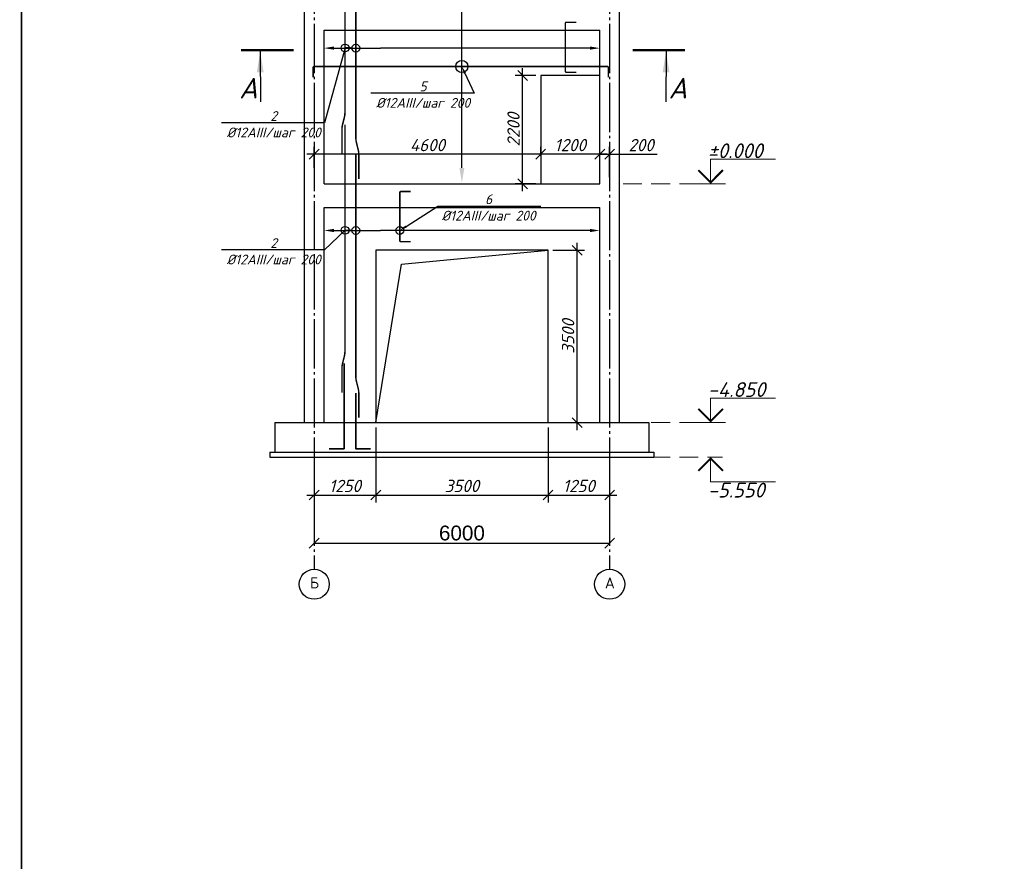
# Model space of a CAD drawing. Header units: millimetres. Extents: x -33345 to 4712671, y -3392 to 121473.
# Tile 1029 of 1056: x 4107090 to 4127090, y 63866 to 80958. Entities that reach past the tile are written whole.
import ezdxf
from ezdxf import colors
from ezdxf.entities.mleader import LeaderData, LeaderLine
from ezdxf.math import Vec2, Vec3

# ---------------------------------------------------------------- set-up
doc = ezdxf.new("R2010")
doc.units = ezdxf.units.MM
for name, pattern in [('CENTER2', [28.575, 19.05, -3.175, 3.175, -3.175]), ('DASHED', [19.05, 12.7, -6.35]), ('ГОСТ 2.303 5', [24, 20, -1.5, 1, -1.5])]:
    doc.linetypes.add(name, pattern=pattern)
doc.layers.add('.', color=7, linetype='Continuous', lineweight=15)
for name, color, linetype in [('00-Axes', 1, 'CENTER2'), ('_линия', 7, 'Continuous'), ('Ром', 246, 'Continuous')]:
    doc.layers.add(name, color=color, linetype=linetype)
doc.styles.add('_text', font='isocpeui.ttf')
doc.styles.add('ISOCPEUR', font='isocpeui.ttf', dxfattribs={"height": 300})
doc.styles.add('ISOCPEUR_1.00', font='isocpeui.ttf')
doc.styles.get("Standard").update_dxf_attribs({"font": 'arial.ttf'})
doc.styles.add('X-U-RW-01$0$StyleROMANS', font='GOTHIC.TTF')
doc.styles.add('ГОСТ 300', font='isocpeui.ttf', dxfattribs={"height": 150})
doc.dimstyles.new('Islom 94', dxfattribs={"dimtxt": 250, "dimasz": 200, "dimexe": 150, "dimexo": 100, "dimgap": 60, "dimtad": 1, "dimdec": 0, "dimtxsty": '_text', "dimblk": 'OBLIQUE', "dimcen": 0, "dimdle": 150, "dimadec": 0, "dimazin": 0, "dimtfac": 1, "dimtdec": 0, "dimtmove": 0, "dimatfit": 3, "dimfxl": 1, "dimarcsym": 0})
doc.dimstyles.new('ISO-25$0', dxfattribs={"dimtxt": 300, "dimasz": 200, "dimexe": 100, "dimexo": 300, "dimgap": 50, "dimtad": 1, "dimdec": 0, "dimtxsty": 'Standard', "dimblk": 'OBLIQUE', "dimcen": 250, "dimadec": 0, "dimazin": 0, "dimtfac": 1, "dimtdec": 0, "dimtmove": 0, "dimatfit": 3, "dimldrblk": 'OBLIQUE', "dimfxl": 1.25, "dimarcsym": 0})

# ---------------------------------------------------------------- blocks, each defined once
blk = doc.blocks.new('srhet')
at = {"lineweight": 35}
blk.add_lwpolyline([(-49805960, 24193766), (-49749060, 24193766), (-49749060, 24234766), (-49805960, 24234766)], close=True, dxfattribs=at)
blk = doc.blocks.new('_Oblique')
at = {"color": 0, "linetype": 'ByBlock', "lineweight": -2}
blk.add_line((-0.5, -0.5), (0.5, 0.5), dxfattribs=at)
blk = doc.blocks.new('*D2463')
at = {"color": 0, "lineweight": -2, "transparency": 16777216}
for p, q in [((4113072, 70628), (4113072, 70428)), ((4119072, 70628), (4119072, 70428)), ((4113072, 70328), (4119072, 70328))]:
    blk.add_line(p, q, dxfattribs=at)
at = {"layer": 'Defpoints', "color": 0, "transparency": 16777216}
for p in [(4113072, 70328), (4119072, 70328), (4119072, 70328)]:
    blk.add_point(p, dxfattribs=at)
at = {"color": 0, "lineweight": -2, "transparency": 16777216, "xscale": 200, "yscale": 200, "zscale": 200, "rotation": 180}
blk.add_blockref('_Oblique', (4113072, 70328), dxfattribs=at)
at = {"color": 0, "lineweight": -2, "transparency": 16777216, "xscale": 200, "yscale": 200, "zscale": 200}
blk.add_blockref('_Oblique', (4119072, 70328), dxfattribs=at)
at = {"color": 0, "lineweight": 0, "transparency": 16777216, "insert": (4116072, 70531), "char_height": 300, "attachment_point": 5}
blk.add_mtext('6000', dxfattribs=at)
blk = doc.blocks.new('*D3342')
at = {"color": 0, "lineweight": -2, "transparency": 16777216}
for p, q in [((4114322, 72675), (4114322, 71154)), ((4113072, 71975), (4113072, 71154)), ((4112922, 71304), (4114472, 71304))]:
    blk.add_line(p, q, dxfattribs=at)
at = {"layer": 'Defpoints', "color": 0, "transparency": 16777216}
for p in [(4114322, 72775, -3946408476), (4113072, 72075, -3946408476), (4114322, 71304)]:
    blk.add_point(p, dxfattribs=at)
at = {"color": 0, "lineweight": -2, "transparency": 16777216, "xscale": 200, "yscale": 200, "zscale": 200, "rotation": 180}
blk.add_blockref('_Oblique', (4113072, 71304), dxfattribs=at)
at = {"color": 0, "lineweight": -2, "transparency": 16777216, "xscale": 200, "yscale": 200, "zscale": 200}
blk.add_blockref('_Oblique', (4114322, 71304), dxfattribs=at)
at = {"color": 0, "lineweight": 0, "transparency": 16777216, "insert": (4113697, 71489), "char_height": 250, "attachment_point": 5, "style": '_text'}
blk.add_mtext('1250', dxfattribs=at)
blk = doc.blocks.new('*D3343')
at = {"color": 0, "lineweight": -2, "transparency": 16777216}
for p, q in [((4114322, 72675), (4114322, 71154)), ((4117822, 72675), (4117822, 71154)), ((4114172, 71304), (4117972, 71304))]:
    blk.add_line(p, q, dxfattribs=at)
at = {"layer": 'Defpoints', "color": 0, "transparency": 16777216}
for p in [(4114322, 72775, -3946408476), (4117822, 72775, -3946408476), (4117822, 71304)]:
    blk.add_point(p, dxfattribs=at)
at = {"color": 0, "lineweight": -2, "transparency": 16777216, "xscale": 200, "yscale": 200, "zscale": 200, "rotation": 180}
blk.add_blockref('_Oblique', (4114322, 71304), dxfattribs=at)
at = {"color": 0, "lineweight": -2, "transparency": 16777216, "xscale": 200, "yscale": 200, "zscale": 200}
blk.add_blockref('_Oblique', (4117822, 71304), dxfattribs=at)
at = {"color": 0, "lineweight": 0, "transparency": 16777216, "insert": (4116072, 71489), "char_height": 250, "attachment_point": 5, "style": '_text'}
blk.add_mtext('3500', dxfattribs=at)
blk = doc.blocks.new('*D3344')
at = {"color": 0, "lineweight": -2, "transparency": 16777216}
for p, q in [((4117822, 72675), (4117822, 71154)), ((4119072, 71975), (4119072, 71154)), ((4117672, 71304), (4119222, 71304))]:
    blk.add_line(p, q, dxfattribs=at)
at = {"layer": 'Defpoints', "color": 0, "transparency": 16777216}
for p in [(4117822, 72775, -3946408476), (4119072, 72075, -3946408476), (4119072, 71304)]:
    blk.add_point(p, dxfattribs=at)
at = {"color": 0, "lineweight": -2, "transparency": 16777216, "xscale": 200, "yscale": 200, "zscale": 200, "rotation": 180}
blk.add_blockref('_Oblique', (4117822, 71304), dxfattribs=at)
at = {"color": 0, "lineweight": -2, "transparency": 16777216, "xscale": 200, "yscale": 200, "zscale": 200}
blk.add_blockref('_Oblique', (4119072, 71304), dxfattribs=at)
at = {"color": 0, "lineweight": 0, "transparency": 16777216, "insert": (4118447, 71489), "char_height": 250, "attachment_point": 5, "style": '_text'}
blk.add_mtext('1250', dxfattribs=at)
blk = doc.blocks.new('*D3356')
at = {"color": 0, "lineweight": -2, "transparency": 16777216}
for p, q in [((4118872, 77725), (4118872, 78376)), ((4118872, 78226), (4119222, 78226)), ((4119072, 77763), (4119072, 78376)), ((4119072, 78226), (4120038, 78226))]:
    blk.add_line(p, q, dxfattribs=at)
at = {"layer": 'Defpoints', "color": 0, "transparency": 16777216}
for p in [(4118872, 78226), (4118872, 77625, -3946408476), (4119072, 77663, -3946408476)]:
    blk.add_point(p, dxfattribs=at)
at = {"color": 0, "lineweight": -2, "transparency": 16777216, "xscale": 200, "yscale": 200, "zscale": 200, "rotation": 180}
blk.add_blockref('_Oblique', (4118872, 78226), dxfattribs=at)
at = {"color": 0, "lineweight": -2, "transparency": 16777216, "xscale": 200, "yscale": 200, "zscale": 200}
blk.add_blockref('_Oblique', (4119072, 78226), dxfattribs=at)
at = {"color": 0, "lineweight": 0, "transparency": 16777216, "insert": (4119712, 78411), "char_height": 250, "attachment_point": 5, "style": '_text'}
blk.add_mtext('200', dxfattribs=at)
blk = doc.blocks.new('*D3357')
at = {"color": 0, "lineweight": -2, "transparency": 16777216}
for p, q in [((4119022, 78226), (4117522, 78226)), ((4117672, 78190), (4117672, 78376)), ((4118872, 77725), (4118872, 78376))]:
    blk.add_line(p, q, dxfattribs=at)
at = {"layer": 'Defpoints', "color": 0, "transparency": 16777216}
for p in [(4117672, 78226), (4117672, 78090, -3946408476), (4118872, 77625, -3946408476)]:
    blk.add_point(p, dxfattribs=at)
at = {"color": 0, "lineweight": -2, "transparency": 16777216, "xscale": 200, "yscale": 200, "zscale": 200, "rotation": 180}
blk.add_blockref('_Oblique', (4117672, 78226), dxfattribs=at)
at = {"color": 0, "lineweight": -2, "transparency": 16777216, "xscale": 200, "yscale": 200, "zscale": 200}
blk.add_blockref('_Oblique', (4118872, 78226), dxfattribs=at)
at = {"color": 0, "lineweight": 0, "transparency": 16777216, "insert": (4118272, 78411), "char_height": 250, "attachment_point": 5, "style": '_text'}
blk.add_mtext('1200', dxfattribs=at)
blk = doc.blocks.new('*D3358')
at = {"color": 0, "lineweight": -2, "transparency": 16777216}
for p, q in [((4117822, 78226), (4112922, 78226)), ((4113072, 77952), (4113072, 78376)), ((4117672, 78190), (4117672, 78376))]:
    blk.add_line(p, q, dxfattribs=at)
at = {"layer": 'Defpoints', "color": 0, "transparency": 16777216}
for p in [(4113072, 78226), (4117672, 78090, -3946408476), (4113072, 77852, -3946408476)]:
    blk.add_point(p, dxfattribs=at)
at = {"color": 0, "lineweight": -2, "transparency": 16777216, "xscale": 200, "yscale": 200, "zscale": 200, "rotation": 180}
blk.add_blockref('_Oblique', (4113072, 78226), dxfattribs=at)
at = {"color": 0, "lineweight": -2, "transparency": 16777216, "xscale": 200, "yscale": 200, "zscale": 200}
blk.add_blockref('_Oblique', (4117672, 78226), dxfattribs=at)
at = {"color": 0, "lineweight": 0, "transparency": 16777216, "insert": (4115372, 78411), "char_height": 250, "attachment_point": 5, "style": '_text'}
blk.add_mtext('4600', dxfattribs=at)
blk = doc.blocks.new('*D3359')
at = {"color": 0, "lineweight": -2, "transparency": 16777216}
for p, q in [((4117572, 79825), (4117155, 79825)), ((4117305, 77475), (4117305, 79975)), ((4117572, 77625), (4117155, 77625))]:
    blk.add_line(p, q, dxfattribs=at)
at = {"layer": 'Defpoints', "color": 0, "transparency": 16777216}
for p in [(4117305, 79825), (4117672, 79825, -3946408476), (4117672, 77625, -3946408476)]:
    blk.add_point(p, dxfattribs=at)
at = {"color": 0, "lineweight": -2, "transparency": 16777216, "xscale": 200, "yscale": 200, "zscale": 200}
for p, rotation in [((4117305, 79825), 90), ((4117305, 77625), 270)]:
    blk.add_blockref('_Oblique', p, dxfattribs=dict(at, rotation=rotation))
at = {"color": 0, "lineweight": 0, "transparency": 16777216, "insert": (4117120, 78725), "char_height": 250, "attachment_point": 5, "rotation": 90, "style": '_text'}
blk.add_mtext('2200', dxfattribs=at)
blk = doc.blocks.new('*D3340')
at = {"color": 0, "lineweight": -2, "transparency": 16777216}
for p, q in [((4118415, 72625), (4118415, 76425)), ((4117922, 76275), (4118565, 76275)), ((4117922, 72775), (4118565, 72775))]:
    blk.add_line(p, q, dxfattribs=at)
at = {"layer": 'Defpoints', "color": 0, "transparency": 16777216}
for p in [(4117822, 76275, -3946408476), (4118415, 76275), (4117822, 72775, -3946408476)]:
    blk.add_point(p, dxfattribs=at)
at = {"color": 0, "lineweight": -2, "transparency": 16777216, "xscale": 200, "yscale": 200, "zscale": 200}
for p, rotation in [((4118415, 76275), 90), ((4118415, 72775), 270)]:
    blk.add_blockref('_Oblique', p, dxfattribs=dict(at, rotation=rotation))
at = {"color": 0, "lineweight": 0, "transparency": 16777216, "insert": (4118230, 74525), "char_height": 250, "attachment_point": 5, "rotation": 90, "style": '_text'}
blk.add_mtext('3500', dxfattribs=at)

msp = doc.modelspace()

# ---------------------------------------------------------------- linework, layer by layer
at = {"color": 177, "lineweight": 30, "true_color": 0x293189}
for p, q in [((4112872.299, 72774.895, -3946408475.726), (4112872.299, 96244.895, -3946408475.726)), ((4119272.299, 72774.895, -3946408475.726), (4119272.299, 96244.895, -3946408475.726)), ((4113272.299, 77624.895, -3946408475.726), (4113272.299, 80744.895, -3946408475.726)), ((4113272.299, 80744.895, -3946408475.726), (4118872.299, 80744.895, -3946408475.726)), ((4118872.299, 77624.895, -3946408475.726), (4118872.299, 80744.895, -3946408475.726)), ((4113272.299, 77624.895, -3946408475.726), (4118872.299, 77624.895, -3946408475.726)), ((4113272.299, 72774.895, -3946408475.726), (4113272.299, 77144.895, -3946408475.726)), ((4113272.299, 77144.895, -3946408475.726), (4118872.299, 77144.895, -3946408475.726)), ((4118872.299, 72774.895, -3946408475.726), (4118872.299, 77144.895, -3946408475.726)), ((4112272.299, 72774.895, -3946408475.726), (4119872.299, 72774.895, -3946408475.726)), ((4112272.299, 72774.895, -3946408475.726), (4112272.299, 72174.895, -3946408475.726)), ((4119872.299, 72774.895, -3946408475.726), (4119872.299, 72174.895, -3946408475.726)), ((4112172.299, 72174.895, -3946408475.726), (4119972.299, 72174.895, -3946408475.726)), ((4112172.299, 72174.895, -3946408475.726), (4112172.299, 72074.895, -3946408475.726)), ((4112172.299, 72074.895, -3946408475.726), (4119972.299, 72074.895, -3946408475.726)), ((4119972.299, 72174.895, -3946408475.726), (4119972.299, 72074.895, -3946408475.726))]:
    msp.add_line(p, q, dxfattribs=at)
at = {"color": 5, "linetype": 'Continuous', "lineweight": 25, "ltscale": 100}
for p, q in [((4111975.368, 80308.495, 754593261.348), (4111979.46, 79292.095, 754593261.348)), ((4120219.008, 80308.495, 754593261.348), (4120214.916, 79292.095, 754593261.348))]:
    msp.add_line(p, q, dxfattribs=at)
at = {"color": 18, "lineweight": 0, "true_color": 0x000000}
for p, q in [((4120874.505, 77624.89, -3946408475.726), (4121424.505, 77624.89, -3946408475.726)), ((4120874.505, 72774.895, -3946408475.726), (4121424.505, 72774.895, -3946408475.726))]:
    msp.add_line(p, q, dxfattribs=at)
at = {"color": 5, "const_width": 30}
for points, elevation in [([(4113695.791, 82344.895), (4113695.791, 79064.175, -0.060930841), (4113685.177, 78977.405), (4113646.637, 78822.218, 0.060930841), (4113636.024, 78735.449), (4113636.024, 78235.449)], -4359072809.706), ([(4113917.737, 81744.895), (4113917.737, 78553.451, 0.060930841), (4113928.35, 78466.682), (4113966.891, 78311.495, -0.060930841), (4113977.504, 78224.726), (4113977.504, 77724.726)], -4359072809.706), ([(4118394.371, 79888.528), (4118194.473, 79888.528, -0.414213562), (4118174.473, 79908.528), (4118174.473, 80885.622, -0.414213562), (4118194.473, 80905.622), (4118394.205, 80905.622)], -412664333.981), ([(4113050.688, 79787.824), (4113050.688, 79987.722, -0.414213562), (4113070.688, 80007.722), (4119026.173, 80007.722, -0.414213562), (4119046.173, 79987.722), (4119046.173, 79787.99)], -7892816951.451), ([(4113695.791, 78824.895), (4113695.791, 74213.927, -0.060930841), (4113685.177, 74127.157), (4113646.637, 73971.97, 0.060930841), (4113636.024, 73885.201), (4113636.024, 73385.201)], -8428668788.108), ([(4113917.737, 78224.895), (4113917.737, 73703.203, 0.060930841), (4113928.35, 73616.434), (4113966.891, 73461.247, -0.060930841), (4113977.504, 73374.478), (4113977.504, 72874.478)], -8428668788.108), ([(4115030.203, 76451.572), (4114830.305, 76451.572, -0.414213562), (4114810.305, 76471.572), (4114810.305, 77448.667, -0.414213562), (4114830.305, 77468.667), (4115030.037, 77468.667)], -412664333.981)]:
    msp.add_lwpolyline(points, format="xyb", dxfattribs=dict(at, elevation=elevation))
at = {"color": 5, "linetype": 'Continuous', "lineweight": 50, "ltscale": 100, "elevation": 754593261.348}
for points in [[(4112648.613, 80339.651), (4111591.068, 80339.89)], [(4119545.763, 80339.651), (4120603.308, 80339.89)]]:
    msp.add_lwpolyline(points, dxfattribs=at)
at = {"color": 177, "lineweight": 30, "true_color": 0x293189, "elevation": -3946408475.726}
for points in [[(4117672.299, 77624.895), (4118872.299, 77624.895), (4118872.299, 79824.895), (4117672.299, 79824.895)], [(4114322.299, 72774.895), (4117822.299, 72774.895), (4117822.299, 76274.895), (4114322.299, 76274.895)]]:
    msp.add_lwpolyline(points, close=True, dxfattribs=at)
at = {"color": 18, "lineweight": 0, "true_color": 0x000000, "elevation": -3946408475.726}
for points in [[(4121124.505, 77624.89), (4121124.505, 78124.89), (4122443.963, 78124.89)], [(4121124.505, 72774.895), (4121124.505, 73274.895), (4122443.963, 73274.895)], [(4121124.505, 72074.895), (4121124.505, 71574.895), (4122443.963, 71574.895)]]:
    msp.add_lwpolyline(points, dxfattribs=at)
for points in [[(4120874.505, 77903.17, 40, 40, 0), (4121124.505, 77653.17, 40, 40, 0), (4121374.505, 77903.17, 40, 40, 0)], [(4120874.505, 73053.175, 40, 40, 0), (4121124.505, 72803.175, 40, 40, 0), (4121374.505, 73053.175, 40, 40, 0)], [(4120874.505, 71796.615, 40, 40, 0), (4121124.505, 72046.615, 40, 40, 0), (4121374.505, 71796.615, 40, 40, 0)]]:
    msp.add_lwpolyline(points, format="xyseb", dxfattribs=at)
at = {"color": 215, "linetype": 'DASHED', "lineweight": 0, "ltscale": 30, "true_color": 0xa953a0, "elevation": -3946408475.726}
for points in [[(4119347.315, 77624.89), (4121365.097, 77624.89)], [(4120768.306, 77624.89), (4120874.505, 77624.89)], [(4119347.315, 72774.895), (4121365.097, 72774.895)], [(4120768.306, 72774.895), (4120874.505, 72774.895)], [(4119347.315, 72074.895), (4121365.097, 72074.895)]]:
    msp.add_lwpolyline(points, dxfattribs=at)
at = {"color": 177, "lineweight": 30, "true_color": 0x293189, "elevation": -3946408475.726}
msp.add_lwpolyline([(4114322.299, 72774.895), (4114844.803, 75994.606), (4117822.299, 76274.895)], dxfattribs=at)
at = {"color": 1, "lineweight": 35, "elevation": -8016004454.127}
for points in [[(4113378.219, 72245.212), (4113678.219, 72245.212), (4113678.219, 72595.058), (4113682.566, 73974.552)], [(4113917.145, 73374.646), (4113917.145, 72594.743), (4113917.145, 72244.898), (4114217.145, 72244.898)]]:
    msp.add_lwpolyline(points, dxfattribs=at)
for centre, radius in [((4113698.98, 80383.377, 88551440.099), 80), ((4113917.737, 80380.345, -4359072809.706), 80), ((4116071.811, 80007.722, -7892816951.451), 123.54), ((4113698.98, 76680.053, 88551440.099), 80), ((4113917.737, 76677.021, -4359072809.706), 80), ((4114810.305, 76677.405, -412664333.981), 80)]:
    msp.add_circle(centre, radius)
at = {"color": 5, "linetype": 'Continuous', "lineweight": 25, "ltscale": 100}
for points in [[(4111975.368, 80308.495, 754593261.348), (4111904.978, 79887.865, 754593261.348), (4112045.757, 79887.865, 754593261.348)], [(4120219.008, 80308.495, 754593261.348), (4120289.397, 79887.865, 754593261.348), (4120148.619, 79887.865, 754593261.348)]]:
    msp.add_solid(points, dxfattribs=at)
at = {"layer": '00-Axes', "color": 251, "linetype": 'ГОСТ 2.303 5', "ltscale": 50, "true_color": 0x636466, "elevation": -3946408475.726}
for points in [[(4113072.299, 96474.309), (4113072.299, 69799.066)], [(4119072.299, 96474.309), (4119072.299, 69799.066)]]:
    msp.add_lwpolyline(points, dxfattribs=at)
at = {"layer": '00-Axes', "color": 219, "linetype": 'ByBlock', "ltscale": 100, "true_color": 0x642165}
for centre in [(4113072.299, 69493.106, -3946408475.726), (4119072.299, 69493.106, -3946408475.726)]:
    msp.add_circle(centre, 305.96, dxfattribs=at)

# ---------------------------------------------------------------- block references
at = {"layer": '_линия', "color": 18, "lineweight": 0, "rotation": 270}
msp.add_blockref('srhet', (-20086640.753, -49704059.044), dxfattribs=at)

# ---------------------------------------------------------------- texts
at = {"layer": '.', "char_height": 300, "attachment_point": 1, "style": 'X-U-RW-01$0$StyleROMANS'}
for s, insert, width in [('\\pi1269.0585;{\\LАрматурная сетка СГ-1\\P\\pi288.19514;}(разработана на 1 пог.м. длины)', (3758878.772, 71756.199, -2718483), 7399.29987), ('\\pi1358.97214;{\\LАрматурная сетка СГ-2\\P\\pi418.08158;}(разработана на 1 пог.м. длины)', (3775335.782, 71495.041, -2718483), 7659.07275)]:
    msp.add_mtext(s, dxfattribs=dict(at, insert=insert, width=width))
at = {"color": 18, "lineweight": 0, "true_color": 0x000000, "style": 'ГОСТ 300'}
for s, p in [('%%P0.000', (4121067.37, 78146.158, -3946408475.726)), ('-4.850', (4121067.37, 73296.163, -3946408475.726)), ('-5.550', (4121067.37, 71253.626, -3946408475.726))]:
    msp.add_text(s, height=300, dxfattribs=at).set_placement(p)
at = {"layer": '00-Axes', "color": 219, "linetype": 'ByBlock', "ltscale": 100, "true_color": 0x642165, "char_height": 226.05869, "attachment_point": 1, "style": 'ISOCPEUR_1.00'}
for s, insert in [('\\pxqc;{\\fISOCPEUR|b0|i0|c204|p34;Б}', (4112691.133, 69632.911, -3946408475.726)), ('\\pxqc;{\\fISOCPEUR|b0|i0|c204|p34;А}', (4118691.133, 69632.911, -3946408475.726))]:
    msp.add_mtext_dynamic_manual_height_columns(s, width=772.47909, gutter_width=706.433, heights=[0], dxfattribs=dict(at, insert=insert))
at = {"layer": 'Ром', "color": 5, "char_height": 420, "width": 12025.70697, "style": 'ISOCPEUR'}
for insert, attachment_point, rotation in [((4111923.831, 79777.793, 754593261.348), 3, 0.0129166), ((4120270.544, 79777.793, 754593261.348), 1, 359.9870834)]:
    msp.add_mtext('\\pxt22;A', dxfattribs=dict(at, insert=insert, attachment_point=attachment_point, rotation=rotation))

# ---------------------------------------------------------------- dimensions: what is measured, and where the dimension line sits
at = {"color": 177, "lineweight": 0, "true_color": 0x293189}
for base, p1, p2, picture, middle in [((4117304.71, 79824.895), (4117672.299, 77624.895, -3946408475.726), (4117672.299, 79824.895, -3946408475.726), '*D3359', (4117119.71, 78724.895)), ((4118415.165, 76274.895, 0), (4117822.299, 72774.895, -3946408475.726), (4117822.299, 76274.895, -3946408475.726), '*D3340', (4118230.165, 74524.895, 0))]:
    dim = msp.add_linear_dim(base=base, p1=p1, p2=p2, angle=90, dimstyle='Islom 94', dxfattribs=at)
    dim.commit()
    dim.dimension.update_dxf_attribs({"geometry": picture, "text_midpoint": middle})
for base, p1, p2, picture, middle in [((4113072.299, 78226.167), (4117672.299, 78090.142, -3946408475.726), (4113072.299, 77852.21, -3946408475.726), '*D3358', (4115372.299, 78411.167)), ((4117672.299, 78226.167), (4118872.299, 77624.895, -3946408475.726), (4117672.299, 78090.142, -3946408475.726), '*D3357', (4118272.299, 78411.167)), ((4117822.299, 71303.951), (4114322.299, 72774.895, -3946408475.726), (4117822.299, 72774.895, -3946408475.726), '*D3343', (4116072.299, 71488.951)), ((4119072.299, 71303.951), (4117822.299, 72774.895, -3946408475.726), (4119072.299, 72074.895, -3946408475.726), '*D3344', (4118447.299, 71488.951))]:
    dim = msp.add_linear_dim(base=base, p1=p1, p2=p2, dimstyle='Islom 94', override={"dimtmove": 1}, dxfattribs=at)
    dim.commit()
    dim.dimension.update_dxf_attribs({"geometry": picture, "text_midpoint": middle})
dim = msp.add_linear_dim(base=(4118872.299, 78226.167), p1=(4119072.299, 77663.349, -3946408475.726), p2=(4118872.299, 77624.895, -3946408475.726), dimstyle='Islom 94', dxfattribs=at)
dim.commit()
dim.dimension.update_dxf_attribs({"geometry": '*D3356', "text_midpoint": (4119712.426, 78226.167), "dimtype": 160})
dim = msp.add_linear_dim(base=(4114322.299, 71303.951), p1=(4113072.299, 72074.895, -3946408475.726), p2=(4114322.299, 72774.895, -3946408475.726), dimstyle='Islom 94', dxfattribs=at)
dim.commit()
dim.dimension.update_dxf_attribs({"geometry": '*D3342', "text_midpoint": (4113697.299, 71488.951)})
at = {"color": 18, "lineweight": 0, "true_color": 0x000000}
dim = msp.add_linear_dim(base=(4119072.299, 70327.516, -3946408475.726), p1=(4113072.299, 70327.516, -3946408475.726), p2=(4119072.299, 70327.516, -3946408475.726), dimstyle='ISO-25$0', dxfattribs=at)
dim.commit()
dim.dimension.update_dxf_attribs({"geometry": '*D2463', "text_midpoint": (4116072.299, 70530.688, -3946408475.726)})

# ---------------------------------------------------------------- leaders
ml = msp.add_multileader_mtext('Standard')
ml.set_content('', color=256)
ml.set_leader_properties()
ml.build(insert=Vec2(0, 0))
ml.multileader.update_dxf_attribs({"text_left_attachment_type": 6, "text_right_attachment_type": 6, "dogleg_length": 0.36, "arrow_head_size": 300})
ctx = ml.context
ctx.base_point, ctx.char_height, ctx.arrow_head_size, ctx.plane_origin, ctx.plane_x_axis, ctx.plane_y_axis = Vec3(4116071.788, 82205.821, -3946408475.726), 200, 300, Vec3(4117477.162, 77634.825, -3946408475.726), Vec3(0, 1), Vec3(-1, 0)
ctx.left_attachment, ctx.right_attachment = 6, 6
notes = []
notes.append((ctx, [(0, (1, 1, 0), (4116071.788, 82210.181, -3946408475.726), (0, -1), 0.36, [(1, [(4116071.817, 77645.939, -3946408475.726)], 0, []), (0, [(4116072.299, 95844.895, -3946408475.726)], 0, [])])]))
ctx.mtext.insert, ctx.mtext.text_direction, ctx.mtext.rotation, ctx.mtext.flow_direction = Vec3(4115871.788, 82207.821, -3946408475.726), Vec3(0, 1), 1.570796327, 5
ml = msp.add_multileader_mtext('Standard')
ml.set_content('\\A1;2\\P%%C12AIII/шаг 200', color=256, style='ISOCPEUR')
ml.set_leader_properties()
ml.build(insert=Vec2(0, 0))
ml.multileader.update_dxf_attribs({"text_left_attachment_type": 6, "text_right_attachment_type": 6, "arrow_head_size": 150})
ctx = ml.context
ctx.base_point, ctx.char_height, ctx.arrow_head_size, ctx.plane_origin = Vec3(4111246.704, 78861.339, 0), 200, 150, Vec3(4116977.775, 82525.203, 0)
ctx.left_attachment, ctx.right_attachment, ctx.text_align_type = 6, 6, 1
notes.append((ctx, [(1, (1, 1, 0), (4113283.581, 78861.339, 0), (-1, 0), 30.756, [(1, [(4113917.737, 80381.207, 0), (4113698.98, 80383.808, 0)], 0, [])])]))
ctx.mtext.insert, ctx.mtext.alignment, ctx.mtext.flow_direction = Vec3(4112249.764, 79101.339, 0), 2, 5
ml = msp.add_multileader_mtext('Standard')
ml.set_content('', color=256)
ml.set_leader_properties()
ml.build(insert=Vec2(0, 0))
ml.multileader.update_dxf_attribs({"text_left_attachment_type": 6, "text_right_attachment_type": 6, "dogleg_length": 0.36, "arrow_head_size": 200})
ctx = ml.context
ctx.base_point, ctx.char_height, ctx.arrow_head_size, ctx.plane_origin = Vec3(4114413.121, 80380.781, -412664333.981), 200, 200, Vec3(4113955.059, 80555.488, -412664333.981)
ctx.left_attachment, ctx.right_attachment = 6, 6
notes.append((ctx, [(0, (1, 1, 0), (4114417.481, 80380.781, -412664333.981), (-1, 0), 0.36, [(1, [(4113272.299, 80380.769, -412664333.981)], 0, []), (0, [(4118872.299, 80380.195, -412664333.981)], 0, [])])]))
ctx.mtext.insert, ctx.mtext.flow_direction = Vec3(4114415.121, 80580.781, -412664333.981), 5
ml = msp.add_multileader_mtext('Standard')
ml.set_content('\\A1;5\\P%%C12AIII/шаг 200', color=256, style='ISOCPEUR')
ml.set_leader_properties()
ml.build(insert=Vec2(0, 0))
ml.multileader.update_dxf_attribs({"text_left_attachment_type": 6, "text_right_attachment_type": 6, "arrow_head_size": 150})
ctx = ml.context
ctx.base_point, ctx.char_height, ctx.arrow_head_size, ctx.plane_origin = Vec3(4114281.152, 79462.684, -7892816951.451), 200, 150, Vec3(4111531.87, 79781.43, -7892816951.451)
ctx.left_attachment, ctx.right_attachment, ctx.text_align_type = 6, 6, 1
notes.append((ctx, [(0, (1, 1, 0), (4116318.03, 79462.684, -7892816951.451), (-1, 0), 30.756, [(0, [(4116071.811, 80007.722, -7892816951.451)], 0, [])])]))
ctx.mtext.insert, ctx.mtext.alignment, ctx.mtext.flow_direction = Vec3(4115284.213, 79702.684, -7892816951.451), 2, 5
ml = msp.add_multileader_mtext('Standard')
ml.set_content('\\A1;6\\P%%C12AIII/шаг 200', color=256, style='ISOCPEUR')
ml.set_leader_properties()
ml.build(insert=Vec2(0, 0))
ml.multileader.update_dxf_attribs({"text_left_attachment_type": 6, "text_right_attachment_type": 6, "arrow_head_size": 150})
ctx = ml.context
ctx.base_point, ctx.char_height, ctx.arrow_head_size, ctx.plane_origin = Vec3(4115611.487, 77171.561, -3946408475.726), 200, 150, Vec3(4110818.571, 78027.108, -3946408475.726)
ctx.left_attachment, ctx.right_attachment, ctx.text_align_type = 6, 6, 1
notes.append((ctx, [(1, (1, 1, 0), (4115580.731, 77171.561, -3946408475.726), (1, 0), 30.756, [(0, [(4114810.305, 76677.405, -3946408475.726)], 0, [])])]))
ctx.mtext.insert, ctx.mtext.alignment, ctx.mtext.flow_direction = Vec3(4116614.548, 77411.561, -3946408475.726), 2, 5
ml = msp.add_multileader_mtext('Standard')
ml.set_content('', color=256)
ml.set_leader_properties()
ml.build(insert=Vec2(0, 0))
ml.multileader.update_dxf_attribs({"text_left_attachment_type": 6, "text_right_attachment_type": 6, "dogleg_length": 0.36, "arrow_head_size": 200})
ctx = ml.context
ctx.base_point, ctx.char_height, ctx.arrow_head_size, ctx.plane_origin = Vec3(4114413.121, 76677.457, -412664333.981), 200, 200, Vec3(4113955.059, 76852.165, -412664333.981)
ctx.left_attachment, ctx.right_attachment = 6, 6
notes.append((ctx, [(0, (1, 1, 0), (4114417.481, 76677.457, -412664333.981), (-1, 0), 0.36, [(1, [(4113272.299, 76677.446, -412664333.981)], 0, []), (0, [(4118872.299, 76676.872, -412664333.981)], 0, [])])]))
ctx.mtext.insert, ctx.mtext.flow_direction = Vec3(4114415.121, 76877.457, -412664333.981), 5
ml = msp.add_multileader_mtext('Standard')
ml.set_content('\\A1;2\\P%%C12AIII/шаг 200', color=256, style='ISOCPEUR')
ml.set_leader_properties()
ml.build(insert=Vec2(0, 0))
ml.multileader.update_dxf_attribs({"text_left_attachment_type": 6, "text_right_attachment_type": 6, "arrow_head_size": 150})
ctx = ml.context
ctx.base_point, ctx.char_height, ctx.arrow_head_size, ctx.plane_origin = Vec3(4111246.704, 76280.93, -3946408475.726), 200, 150, Vec3(4116977.775, 78821.449, -3946408475.726)
ctx.left_attachment, ctx.right_attachment, ctx.text_align_type = 6, 6, 1
notes.append((ctx, [(1, (1, 1, 0), (4113283.581, 76280.93, -3946408475.726), (-1, 0), 30.756, [(1, [(4113917.737, 76677.452, -3946408475.726), (4113698.98, 76680.053, -3946408475.726)], 0, [])])]))
ctx.mtext.insert, ctx.mtext.alignment, ctx.mtext.flow_direction = Vec3(4112249.764, 76520.93, -3946408475.726), 2, 5
for ctx, leaders in notes:
    for number, flags, end, landing, length, lines in leaders:
        leader = LeaderData()
        leader.index, (leader.has_last_leader_line, leader.has_dogleg_vector, leader.attachment_direction) = number, flags
        leader.last_leader_point, leader.dogleg_vector, leader.dogleg_length = Vec3(end), Vec3(landing), length
        for number, points, colour, breaks in lines:
            line = LeaderLine()
            line.index, line.vertices, line.color, line.breaks = number, Vec3.list(points), colors.encode_raw_color(colour), breaks
            leader.lines.append(line)
        ctx.leaders.append(leader)

doc.saveas('drawing.dxf')
